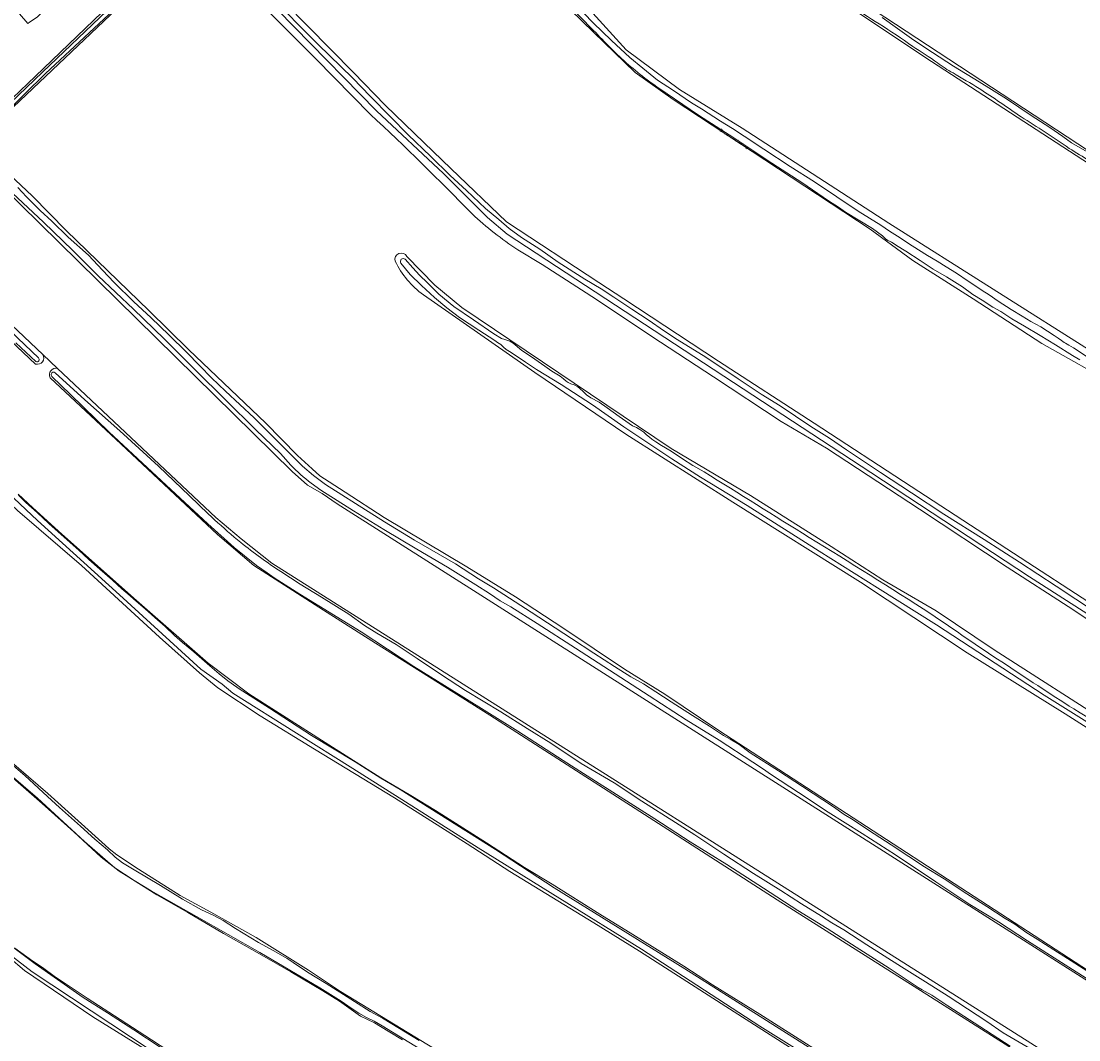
# Model space of a CAD drawing. Header units: metres. Extents: x 149984 to 156489, y 469398 to 478068.
# Tile 522 of 656: x 153351 to 153652, y 474017 to 474307. Entities that reach past the tile are written whole.
import ezdxf
from ezdxf.enums import TextEntityAlignment as Align

# ---------------------------------------------------------------- set-up
doc = ezdxf.new("R2010")
doc.units = ezdxf.units.M
doc.header["$LTSCALE"] = 0.75
for name, color, linetype, lineweight in [('B-WE-GR-GRAS-GV', 252, 'Continuous', 13), ('B-WE-OG-TERREIN_OEVER-GV', 252, 'Continuous', 18), ('B-WE-OG-TOPOGRAFIE-T18', 7, 'Continuous', 18), ('B-WE-OG-WATER-GV', 252, 'Continuous', 18), ('B-WE-OG-WATER_SLOOT-GV', 252, 'Continuous', 18)]:
    doc.layers.add(name, color=color, linetype=linetype, lineweight=lineweight)
doc.styles.add('NLCS-ISO-M500-T18', font='NLCS-ISO.ttf', dxfattribs={"height": 0.9})

msp = doc.modelspace()

# ---------------------------------------------------------------- linework, layer by layer
at = {"layer": 'B-WE-GR-GRAS-GV', "flags": 128}
for points in [[(153323.258, 474592.3), (153419.726, 474484.604), (153498.208, 474399.17), (153506.786, 474389.874), (153510.587, 474385.756), (153524.673, 474370.491), (153552.4, 474340.473), (153560.121, 474332.363), (153731.136, 474219.93), (153731.058, 474219.239), (153730.905, 474218.885), (153730.883, 474218.525), (153730.756, 474218.166), (153741.91, 474211.285), (153743.555, 474210.673), (153744.272, 474212.177), (153745.311, 474213.269), (153746.666, 474214.743), (153764.962, 474255.697)], [(153335.116, 474272.534), (153354.923, 474291.272), (153395.166, 474330.087), (153398.987, 474333.883), (153398.692, 474334.242), (153394.161, 474339.598), (153392.591, 474340.784), (153391.56, 474341.379), (153390.852, 474340.884), (153390.567, 474341.078), (153388.916, 474342.206), (153388.421, 474342.544)], [(153450.339, 474280.407), (153434.756, 474296.202), (153407.228, 474323.856), (153403.861, 474327.953), (153404.019, 474329.335), (153404.601, 474330.499), (153401.44, 474333.986), (153399.986, 474332.667), (153385.436, 474317.485), (153339.321, 474273.802)], [(153683.089, 474248.057), (153610.124, 474295.442), (153564.218, 474326.134)], [(153419.348, 474318.974), (153432.511, 474305.541), (153445.469, 474292.318), (153454.526, 474283.076), (153465.587, 474272.334), (153473.212, 474265.006), (153489.088, 474249.746), (153515.342, 474232.528), (153522.506, 474227.83), (153549.495, 474210.129), (153576.708, 474192.385), (153604.376, 474174.407), (153631.62, 474156.628), (153659.004, 474138.75), (153689.188, 474119.043), (153698.955, 474112.666), (153700.701, 474112.904), (153712.395, 474139.248), (153713.525, 474143.037)], [(153508.886, 474314.579), (153523.122, 474298.838), (153538.316, 474287.477), (153556.247, 474276.526), (153598.009, 474249.451), (153657.402, 474211.782)], [(153715.656, 474148.795), (153718.796, 474154.955), (153721.849, 474161.764), (153722.778, 474162.895), (153724.15, 474166.012), (153712.728, 474173.509), (153712.146, 474172.768), (153710.906, 474172.446), (153709.973, 474171.959), (153695.6, 474181.567), (153689.555, 474185.98), (153663.464, 474202.804), (153641.578, 474215.107), (153622.006, 474227.853), (153604.818, 474238.799), (153592.67, 474247.68), (153536.599, 474284.628), (153525.725, 474292.328), (153513.828, 474303.865), (153507.31, 474310.187)], [(153336.34, 474268.643), (153334.852, 474268.871), (153323.501, 474257.798), (153315.953, 474250.74), (153357.031, 474211.966), (153361.223, 474208.009), (153406.238, 474165.519), (153413.515, 474159.433), (153422.246, 474152.554), (153651.375, 474007.563), (153653.492, 474007.563), (153662.119, 474026.608)], [(153661.105, 474029.167), (153656.997, 474032.036), (153440.858, 474169.485), (153436.533, 474172.398), (153432.432, 474174.779), (153428.067, 474178.616), (153339.41, 474265.63), (153336.34, 474268.643)], [(153342.716, 474267.621), (153354.006, 474257.213), (153363.76, 474247.259), (153387.197, 474224.559), (153398.587, 474213.313), (153420.424, 474192.496), (153429.498, 474183.187), (153433.694, 474179.39), (153435.915, 474177.448), (153438.569, 474175.701), (153443.128, 474172.731), (153454.234, 474165.555), (153477.737, 474151.528), (153491.605, 474142.955), (153505.395, 474133.871), (153522.675, 474122.302), (153534.176, 474115.169), (153549.519, 474104.884), (153660.56, 474032.713), (153661.574, 474032.262)], [(153460.711, 474239.912), (153468.649, 474231.709), (153476.322, 474225.359), (153535.964, 474185.204), (153558.554, 474171.77), (153581.54, 474157.318), (153596.285, 474147.769), (153611.502, 474138.958), (153627.946, 474127.815), (153662.038, 474106.009), (153673.991, 474097.989), (153684.121, 474092.039), (153687.687, 474090.173)], [(153695.609, 474109.99), (153685.469, 474116.44), (153669.404, 474126.713), (153649.086, 474140.177), (153631.705, 474151.349), (153606.723, 474167.919), (153580.263, 474185.298), (153567.338, 474192.922), (153548.025, 474205.631), (153530.46, 474217.091), (153514.696, 474227.653), (153499.215, 474237.606), (153492.351, 474241.839)], [(153686.094, 474085.747), (153676.671, 474091.42), (153648.216, 474109.557), (153620.272, 474126.949), (153589.961, 474147.111), (153553.519, 474169.919), (153523.117, 474189.275), (153497.137, 474206.832), (153465.402, 474228.993)], [(153354.957, 474209.264), (153346.05, 474217.611)], [(153361.223, 474208.009), (153357.031, 474211.966)], [(153642.78, 474008.062), (153609.84, 474028.964), (153566.183, 474056.613), (153529.671, 474080.028), (153484.295, 474109.265), (153451.751, 474129.77), (153436.92, 474139.162), (153417.091, 474151.863), (153406.774, 474160.66), (153379.271, 474186.482), (153359.102, 474205.381)], [(153634.84, 473973.806), (153621.033, 473982.421), (153601.194, 473995.302), (153575.453, 474010.903), (153553.942, 474024.725), (153526.926, 474041.951), (153514, 474050.02), (153490.021, 474064.713), (153477.846, 474072.527), (153457.142, 474085.695), (153434.39, 474099.554), (153418.903, 474108.995), (153406.874, 474117.028), (153401.631, 474121.263), (153390.205, 474131.483), (153368.024, 474151.868), (153349.748, 474167.577), (153337.657, 474178.908), (153316.245, 474198.746)], [(153350.012, 474172.179), (153354.135, 474168.263), (153362.456, 474160.78), (153383.714, 474141.924), (153404.132, 474124.029), (153415.662, 474115.261), (153438.481, 474100.729), (153453.323, 474091.411), (153461.868, 474086.337), (153468.879, 474082.015), (153483.362, 474072.824), (153494.167, 474065.795), (153502.116, 474061.091), (153515.684, 474052.553), (153525.05, 474046.736), (153539.627, 474037.735), (153547.793, 474032.406), (153561.253, 474024.019), (153576.602, 474014.285)], [(153339.028, 474103.502), (153358.424, 474086.934), (153374.769, 474072.142), (153375.932, 474071.181), (153378.096, 474069.455), (153384.207, 474065.299), (153396.111, 474057.827), (153404.893, 474053.11), (153417.809, 474045.849), (153432.714, 474036.56), (153441.75, 474030.478), (153472.48, 474011.731)], [(153441.505, 474027.734), (153436.763, 474030.694), (153427.62, 474036.117), (153418.672, 474041.248), (153408.464, 474047), (153398.263, 474053.03), (153389.456, 474058.044), (153380.753, 474063.494), (153378.699, 474064.798), (153373.61, 474068.805), (153365.826, 474075.955), (153356.801, 474084.096), (153347.707, 474091.99)], [(153595.152, 473884.592), (153575.072, 473897.43), (153560.432, 473906.476), (153537.275, 473920.519), (153520.113, 473931.523), (153507.136, 473939.549), (153483.89, 473953.648), (153461.53, 473967.832), (153434.904, 473984.342), (153412.484, 473997.698), (153371.238, 474023.292), (153351.821, 474036.464), (153342.759, 474044.036)], [(153349.045, 474042.818), (153354.12, 474039.172), (153356.91, 474037.362), (153360.274, 474034.858), (153369.619, 474028.63), (153379.067, 474022.518), (153387.987, 474016.717), (153397.584, 474010.489), (153403.74, 474006.766), (153412.457, 474001.574), (153422.36, 473995.745), (153431.849, 473990.201), (153447.046, 473981.577), (153481.294, 473959.823), (153511.88, 473941.217), (153538.169, 473924.21), (153571.523, 473903.616), (153597.394, 473888.059)], [(153459.459, 474016.706), (153455.328, 474019.198), (153451.5, 474021.55), (153447.535, 474023.472), (153441.505, 474027.734)]]:
    msp.add_lwpolyline(points, dxfattribs=at)
msp.add_lwpolyline([(153345.564, 474314.672), (153317.221, 474342.203), (153272.465, 474386.642), (153212.042, 474445.935), (153212.148, 474446.137), (153212.335, 474446.362), (153212.688, 474446.788), (153213.45, 474447.407), (153213.867, 474447.658), (153214.691, 474448.155), (153216.94, 474446.168), (153235.858, 474427.383), (153264.036, 474399.734), (153289.833, 474373.804), (153332.299, 474331.603), (153352.407, 474312.289), (153356.508, 474309.246), (153355.357, 474308.088), (153353.207, 474306.668), (153352.704, 474306.336)], close=True, dxfattribs=at)
at = {"layer": 'B-WE-GR-GRAS-GV'}
for points in [[(153479.252, 474252.042, 0.0127111), (153450.339, 474280.407)], [(153492.351, 474241.839, -0.0446883), (153479.252, 474252.042)], [(153457.372, 474238.597, -0.9089266), (153460.711, 474239.912)], [(153465.402, 474228.993, -0.1237545), (153457.372, 474238.597)], [(153357.031, 474211.966, -0.6609402), (153354.957, 474209.264)], [(153359.102, 474205.381, -0.6463609), (153361.223, 474208.009)]]:
    msp.add_lwpolyline(points, format="xyb", dxfattribs=at)
at = {"layer": 'B-WE-OG-TERREIN_OEVER-GV', "flags": 128}
for points in [[(153214.691, 474448.155), (153213.867, 474447.658), (153213.45, 474447.407), (153212.688, 474446.788), (153212.335, 474446.362), (153212.148, 474446.137), (153212.042, 474445.935), (153272.465, 474386.642), (153317.221, 474342.203), (153345.564, 474314.672), (153352.704, 474306.336), (153353.207, 474306.668), (153355.357, 474308.088), (153356.508, 474309.246), (153352.407, 474312.289), (153332.299, 474331.603), (153289.833, 474373.804), (153264.036, 474399.734), (153235.858, 474427.383), (153216.94, 474446.168)], [(153315.524, 474252.321), (153330.473, 474266.899), (153334.6, 474271.344), (153345.528, 474281.478), (153356.931, 474292.485), (153375.24, 474309.894), (153390.56, 474324.976), (153397.624, 474331.908), (153398.921, 474333.178), (153399.161, 474333.671), (153398.987, 474333.883), (153395.166, 474330.087), (153354.923, 474291.272), (153335.116, 474272.534), (153314.512, 474252.1), (153314.946, 474251.69)], [(153315.651, 474251.025), (153315.953, 474250.74), (153323.501, 474257.798), (153334.852, 474268.871), (153336.34, 474268.643), (153338.344, 474270.418), (153339.455, 474271.807), (153339.693, 474273.276), (153339.321, 474273.802), (153385.436, 474317.485), (153399.986, 474332.667), (153399.685, 474333.034), (153399.503, 474332.675), (153394.449, 474327.41), (153381.299, 474314.075), (153357.778, 474292.061), (153345.58, 474280.102), (153338.701, 474273.593), (153339.125, 474272.641), (153338.41, 474271.291), (153336.32, 474269.254), (153334.785, 474269.386), (153320.815, 474256.237), (153315.974, 474251.527)]]:
    msp.add_lwpolyline(points, close=True, dxfattribs=at)
for points in [[(153088.006, 474422.971), (153089.103, 474424.405), (153092.346, 474431.251), (153099.312, 474443.622), (153101.046, 474445.153), (153104.089, 474444.492), (153112.423, 474436.422), (153112.628, 474436.234), (153121.086, 474428.063), (153133.82, 474416.022), (153146.175, 474405.359), (153169.692, 474383.33), (153200.678, 474352.584), (153230.956, 474325.032), (153263.492, 474295.295), (153293.638, 474266.831), (153309.538, 474251.478), (153326.546, 474235.364), (153337.054, 474225.417), (153346.05, 474217.611), (153354.957, 474209.264)], [(153564.218, 474326.134), (153610.124, 474295.442), (153683.089, 474248.057), (153694.916, 474239.972), (153711.506, 474229.064), (153728.429, 474217.395), (153729.254, 474217.488), (153729.796, 474217.724), (153730.397, 474217.954), (153730.756, 474218.166), (153730.883, 474218.525), (153730.905, 474218.885), (153731.058, 474219.239), (153731.136, 474219.93), (153560.121, 474332.363), (153552.4, 474340.473), (153524.673, 474370.491), (153510.587, 474385.756)], [(153403.861, 474327.953), (153407.228, 474323.856), (153434.756, 474296.202), (153450.339, 474280.407)], [(153697.397, 474107.227), (153698.112, 474109.723), (153695.75, 474111.691), (153638.071, 474148.601), (153592.827, 474178.366), (153489.242, 474246.232), (153483.686, 474250.995), (153471.118, 474263.562), (153452.068, 474281.422), (153405.156, 474329.393)], [(153659.004, 474138.75), (153631.62, 474156.628), (153604.376, 474174.407), (153576.708, 474192.385), (153549.495, 474210.129), (153522.506, 474227.83), (153515.342, 474232.528), (153489.088, 474249.746), (153473.212, 474265.006), (153465.587, 474272.334), (153454.526, 474283.076), (153445.469, 474292.318), (153432.511, 474305.541), (153419.348, 474318.974)], [(153507.31, 474310.187), (153513.828, 474303.865), (153525.725, 474292.328), (153536.599, 474284.628), (153592.67, 474247.68), (153604.818, 474238.799), (153622.006, 474227.853), (153641.578, 474215.107), (153663.464, 474202.804), (153689.555, 474185.98), (153695.6, 474181.567), (153709.973, 474171.959), (153710.906, 474172.446), (153712.146, 474172.768), (153712.728, 474173.509), (153712.959, 474174.3), (153712.559, 474176.034), (153657.402, 474211.782), (153598.009, 474249.451), (153556.247, 474276.526), (153538.316, 474287.477), (153523.122, 474298.838), (153508.886, 474314.579)], [(153423.811, 474312.145), (153429.776, 474305.977), (153435.425, 474300.317), (153441.846, 474294.041), (153445.301, 474290.701), (153450.21, 474285.555), (153456.001, 474279.7), (153461.074, 474274.586), (153467.432, 474268.506), (153473.072, 474262.988), (153477.654, 474258.743), (153483.088, 474253.615), (153486.872, 474250.449), (153489.797, 474247.875), (153493.357, 474245.351), (153498.57, 474242.004), (153503.777, 474238.288), (153511.384, 474233.462), (153516.021, 474230.677), (153519.682, 474228.358), (153524.809, 474224.948), (153529.747, 474221.693), (153533.788, 474218.827), (153537.717, 474216.305), (153545.883, 474211.2), (153555.042, 474205.033), (153561.586, 474200.719), (153567.027, 474197.326), (153575.73, 474191.494), (153581.092, 474188.172), (153585.938, 474184.806), (153595.63, 474178.331), (153604.46, 474172.592), (153613.662, 474166.508), (153625.187, 474159.299), (153635.194, 474152.842), (153645.693, 474145.939), (153656.887, 474138.601)], [(153513.905, 474304.356), (153505.984, 474312.381)], [(153511.079, 474309.227), (153513.756, 474306.509), (153518.949, 474301.445), (153524.217, 474296.638), (153527.885, 474293.571), (153532.135, 474290.16), (153536.617, 474287.179), (153541.758, 474283.745), (153544.636, 474282.022), (153550.05, 474278.459), (153553.489, 474276.391), (153556.788, 474274.164), (153562.371, 474270.494), (153569.867, 474265.6), (153576.856, 474261.155), (153583.181, 474256.929), (153589.217, 474252.864), (153595.687, 474248.796), (153598.201, 474247.17), (153600.479, 474245.665), (153604.658, 474242.959), (153609.019, 474240.16), (153611.731, 474238.609), (153614.285, 474237.017), (153617.219, 474235.144), (153620.607, 474232.914), (153622.791, 474231.453), (153624.552, 474230.267), (153626.565, 474228.953), (153629.125, 474227.192), (153632.852, 474224.841), (153636.008, 474222.871), (153638.474, 474221.422), (153641.248, 474219.851), (153645.099, 474217.439), (153646.242, 474216.691), (153647.19, 474215.983), (153647.962, 474215.397), (153648.282, 474215.198), (153649.269, 474214.68), (153650.592, 474213.922), (153654.743, 474211.107)], [(153596.054, 474307.971), (153600.498, 474304.835), (153605.143, 474301.549), (153610.438, 474298.021), (153616.428, 474294.188), (153623.689, 474289.69), (153631.463, 474284.799), (153638.519, 474280.122), (153643.813, 474276.657), (153647.554, 474274.119), (153650.047, 474272.303), (153654.514, 474269.744)], [(153652.351, 474210.447), (153650.324, 474211.742), (153645.444, 474214.725), (153641.073, 474217.398), (153636.656, 474220.08), (153633.007, 474222.199), (153629.865, 474224.219), (153627.636, 474225.47), (153624.544, 474227.518), (153621.92, 474229.119), (153618.925, 474231.305), (153614.423, 474234.116), (153610.612, 474236.323), (153606.893, 474238.767), (153602.785, 474241.412), (153600.185, 474243.076), (153599.541, 474243.478), (153598.765, 474243.956), (153598.354, 474244.173), (153597.655, 474244.512), (153597.04, 474244.965), (153596.184, 474245.766), (153593.292, 474247.862), (153585.645, 474252.521), (153583.631, 474253.996), (153580.789, 474255.738), (153573.18, 474261.008), (153563.303, 474267.322), (153553.869, 474273.77), (153543.732, 474280.222), (153534.869, 474286.285)], [(153661.574, 474032.262), (153660.56, 474032.713), (153549.519, 474104.884), (153534.176, 474115.169), (153522.675, 474122.302), (153505.395, 474133.871), (153491.605, 474142.955), (153477.737, 474151.528), (153454.234, 474165.555), (153443.128, 474172.731), (153438.569, 474175.701), (153435.915, 474177.448), (153433.694, 474179.39), (153429.498, 474183.187), (153420.424, 474192.496), (153398.587, 474213.313), (153387.197, 474224.559), (153363.76, 474247.259), (153354.006, 474257.213), (153342.716, 474267.621), (153341.281, 474267.601), (153340.725, 474267.323), (153339.654, 474266.331), (153339.41, 474265.63)], [(153339.41, 474265.63), (153428.067, 474178.616), (153432.432, 474174.779), (153436.533, 474172.398), (153440.858, 474169.485), (153656.997, 474032.036)], [(153427.678, 474180.501), (153424.685, 474183.782), (153417.635, 474190.554), (153409.066, 474199.045), (153400.485, 474207.487), (153391.522, 474216.417), (153382.862, 474224.943), (153372.725, 474234.434), (153365.509, 474241.586), (153357.214, 474249.655), (153348.339, 474257.975)], [(153349.851, 474259.601), (153352.371, 474256.886), (153356.285, 474253.025), (153359.591, 474249.982), (153364.191, 474245.43), (153369.989, 474240.263), (153373.996, 474235.998), (153377.299, 474232.478), (153382.918, 474227.026), (153387.723, 474222.524), (153392.959, 474217.547), (153397.916, 474212.653), (153401.764, 474208.75), (153405.079, 474205.302), (153409.077, 474201.532), (153417.188, 474193.914), (153424.143, 474187.039), (153427.803, 474183.303), (153431.007, 474180.157), (153434.075, 474177.553), (153437.53, 474174.957), (153442.212, 474171.958), (153446.041, 474169.575), (153454.343, 474164.344), (153462.88, 474159.096), (153474.519, 474152.315), (153481.149, 474148.101), (153485.354, 474145.531), (153496.146, 474138.565), (153507.61, 474131.08), (153513.979, 474126.881), (153519.865, 474123.122), (153524.498, 474120.13), (153528.102, 474118.143), (153531.572, 474115.874), (153535.995, 474112.995), (153542.035, 474109.129), (153546.867, 474106.057), (153550.91, 474103.386), (153552.807, 474102.38), (153555.332, 474100.863), (153558.504, 474098.501), (153566.525, 474093.367), (153573.437, 474088.894), (153582.191, 474083.141), (153585.239, 474080.926), (153587.828, 474079.382), (153592.201, 474076.469), (153598.673, 474072.255), (153603.637, 474068.934), (153608.127, 474066.041), (153613.72, 474062.556), (153620.201, 474058.338), (153625.881, 474054.696), (153631.081, 474051.301), (153633.896, 474049.661), (153637.34, 474047.188), (153640.274, 474045.432), (153644.965, 474042.311), (153648.908, 474039.89), (153654.371, 474036.349)], [(153357.031, 474211.966), (153315.953, 474250.74), (153315.651, 474251.025), (153314.955, 474249.946), (153319.181, 474245.696), (153324.748, 474240.437), (153330.437, 474235.066), (153335.272, 474230.39), (153341.412, 474224.844), (153345.045, 474221.72), (153347.316, 474219.196), (153349.874, 474216.662), (153355.725, 474211.025)], [(153687.687, 474090.173), (153684.121, 474092.039), (153673.991, 474097.989), (153662.038, 474106.009), (153627.946, 474127.815), (153611.502, 474138.958), (153596.285, 474147.769), (153581.54, 474157.318), (153558.554, 474171.77), (153535.964, 474185.204), (153476.322, 474225.359), (153468.649, 474231.709), (153460.711, 474239.912)], [(153492.351, 474241.839), (153499.215, 474237.606), (153514.696, 474227.653), (153530.46, 474217.091), (153548.025, 474205.631), (153567.338, 474192.922), (153580.263, 474185.298), (153606.723, 474167.919), (153631.705, 474151.349), (153649.086, 474140.177), (153669.404, 474126.713), (153685.469, 474116.44), (153695.609, 474109.99)], [(153657.383, 474105.412), (153642.206, 474114.92), (153625.764, 474125.619), (153611.519, 474134.936), (153594.762, 474145.531), (153578.159, 474155.922), (153557.621, 474169.012), (153544.367, 474177.061), (153536.155, 474182.294), (153530.226, 474186.206), (153522.514, 474191.386), (153513.553, 474197.656), (153504.615, 474203.454), (153497.588, 474207.673), (153494.501, 474209.829), (153490.405, 474212.55), (153489.012, 474213.369), (153488.217, 474214.08), (153487.442, 474214.811), (153486.509, 474215.452), (153485.791, 474215.948), (153481.194, 474218.881), (153475.676, 474222.58), (153472.079, 474225.306), (153468.594, 474228.249), (153464.855, 474231.673), (153461.631, 474234.78), (153458.94, 474238.048)], [(153460.203, 474239.147), (153462.35, 474236.679), (153464.284, 474234.565), (153466.545, 474232.39), (153469.79, 474229.165), (153474.057, 474225.668), (153479.659, 474221.845), (153485.505, 474217.835), (153487.672, 474216.565), (153488.571, 474216.259), (153489.471, 474215.974), (153490.066, 474215.752), (153490.982, 474215.221), (153491.506, 474214.775), (153493.42, 474213.111), (153495.622, 474211.725), (153497.156, 474210.69), (153499.999, 474208.64), (153501.963, 474207.252), (153504.383, 474205.802), (153505.343, 474205.075), (153506.071, 474204.42), (153506.638, 474203.981), (153507.437, 474203.616), (153508.351, 474203.324), (153509.375, 474202.779), (153509.979, 474202.296), (153511.006, 474201.346), (153511.908, 474200.532), (153513.13, 474199.691), (153515.469, 474198.392), (153517.73, 474196.824), (153521.126, 474194.329), (153524.013, 474192.301), (153525.001, 474191.698), (153526.098, 474191.16), (153527.05, 474190.651), (153528.191, 474189.86), (153528.999, 474189.125), (153529.836, 474188.434), (153530.462, 474187.894), (153531.604, 474187.06), (153533.254, 474186.026), (153535.95, 474184.417), (153539.17, 474182.225), (153542.143, 474180.371), (153545.354, 474178.543)], [(153465.402, 474228.993), (153497.137, 474206.832), (153523.117, 474189.275), (153553.519, 474169.919), (153589.961, 474147.111), (153620.272, 474126.949), (153648.216, 474109.557), (153676.671, 474091.42)], [(153355.03, 474209.969), (153349.338, 474215.357)], [(153360.514, 474206.786), (153368.945, 474199.097), (153378.964, 474190.222), (153389.928, 474180.214), (153398.777, 474171.716)], [(153652.833, 474006.392), (153653.492, 474007.563), (153651.375, 474007.563), (153422.246, 474152.554), (153413.515, 474159.433), (153406.238, 474165.519), (153361.223, 474208.009)], [(153359.102, 474205.381), (153379.271, 474186.482), (153406.774, 474160.66), (153417.091, 474151.863), (153436.92, 474139.162), (153451.751, 474129.77), (153484.295, 474109.265), (153529.671, 474080.028), (153566.183, 474056.613), (153609.84, 474028.964), (153642.78, 474008.062), (153647.94, 474005.283), (153650.718, 474002.637), (153650.888, 474002.939)], [(153632.53, 474014.86), (153623.917, 474020.507), (153614.822, 474026.406), (153610.262, 474029.398), (153608.353, 474030.467), (153607.438, 474030.988), (153606.306, 474031.604), (153598.128, 474037.176), (153588.672, 474043.122), (153580.457, 474048.437), (153572.027, 474053.584), (153562.322, 474059.882), (153551.838, 474066.713), (153541.411, 474073.128), (153531.354, 474079.655), (153514.408, 474090.418), (153505.189, 474096.314), (153492.309, 474104.691), (153476.169, 474114.748), (153462.709, 474123.111), (153447.642, 474132.931), (153430.206, 474143.686), (153422.915, 474148.337), (153420.864, 474149.765), (153417.843, 474151.852), (153411.532, 474156.985), (153404.009, 474163.778), (153396.144, 474171.036), (153386.744, 474179.784), (153375.901, 474189.882), (153364.874, 474200.591), (153359.567, 474205.749)], [(153600.134, 473996.298), (153561.214, 474020.641), (153527.52, 474042.507), (153481.036, 474071.434), (153445.324, 474094.034), (153429.234, 474104.074), (153411.08, 474115.534), (153408.1, 474118.056), (153401.99, 474122.309), (153378.853, 474143.544), (153355.435, 474164.696), (153345.411, 474174.231)], [(153656.283, 474032.965), (153647.209, 474038.739), (153637.462, 474044.899), (153629.195, 474050.374), (153621.024, 474055.319), (153611.386, 474061.688), (153599.865, 474069.41), (153590.426, 474075.531), (153580.704, 474081.625), (153572.284, 474087.189), (153564.56, 474092.22), (153562.024, 474094.029), (153559.217, 474095.823), (153549.668, 474102.061), (153540.261, 474107.933), (153529.731, 474114.767), (153519.995, 474121.038), (153508.775, 474128.268), (153497.806, 474135.327), (153490.341, 474140.113), (153487.293, 474141.787), (153484.193, 474143.855), (153480.335, 474146.375), (153472.257, 474151.392), (153463.501, 474156.5), (153454.123, 474162.143), (153445.489, 474167.481), (153436.228, 474173.369), (153433.423, 474175.328)], [(153576.602, 474014.285), (153561.253, 474024.019), (153547.793, 474032.406), (153539.627, 474037.735), (153525.05, 474046.736), (153515.684, 474052.553), (153502.116, 474061.091), (153494.167, 474065.795), (153483.362, 474072.824), (153468.879, 474082.015), (153461.868, 474086.337), (153453.323, 474091.411), (153438.481, 474100.729), (153415.662, 474115.261), (153404.132, 474124.029), (153383.714, 474141.924), (153362.456, 474160.78), (153354.135, 474168.263), (153350.012, 474172.179)], [(153350.079, 474171.863), (153352.165, 474169.82), (153355.36, 474166.945), (153358.684, 474163.815), (153363.118, 474159.92), (153367.244, 474156.258), (153370.069, 474153.593), (153373.269, 474150.791), (153376.845, 474147.726), (153379.517, 474145.254), (153381.24, 474143.792), (153383.619, 474141.689), (153386.187, 474139.542), (153388.922, 474137.066), (153391.815, 474134.468), (153394.505, 474131.895), (153396.76, 474129.895), (153400.015, 474127.285), (153404.545, 474123.308), (153407.227, 474120.972), (153409.709, 474119.037), (153412.225, 474117.17), (153412.913, 474116.689), (153421.564, 474111.195), (153433.564, 474103.433), (153445.968, 474095.919), (153453.291, 474091.25), (153458.761, 474087.996), (153485.922, 474070.944), (153502.616, 474060.014), (153539.848, 474036.955), (153602.181, 473997.561)], [(153349.748, 474167.577), (153368.024, 474151.868), (153390.205, 474131.483), (153401.631, 474121.263), (153406.874, 474117.028), (153418.903, 474108.995), (153434.39, 474099.554), (153457.142, 474085.695), (153477.846, 474072.527), (153490.021, 474064.713), (153514, 474050.02), (153526.926, 474041.951), (153553.942, 474024.725), (153575.453, 474010.903)], [(153424.762, 474150.112), (153430.294, 474146.529), (153436.343, 474142.811), (153444.149, 474137.97), (153448.637, 474134.767), (153452.119, 474132.62), (153457.664, 474129.329), (153463.598, 474125.322), (153470.536, 474120.753), (153477.379, 474116.267), (153487.448, 474110.172), (153494.966, 474105.393), (153501.751, 474101.252), (153510.324, 474095.416), (153519.724, 474089.96), (153527.629, 474084.764), (153537.203, 474078.609), (153542.697, 474075.097), (153550.999, 474069.634), (153559.404, 474064.138), (153567.225, 474059.293), (153573.131, 474055.46), (153578.806, 474051.926), (153581.776, 474050.012), (153585.158, 474048.086), (153591.692, 474043.797), (153601.587, 474037.479), (153608.395, 474033.193), (153614.91, 474029.138), (153625.878, 474021.907), (153630.571, 474018.722), (153644.182, 474010.722)], [(153472.48, 474011.731), (153441.75, 474030.478), (153432.714, 474036.56), (153417.809, 474045.849), (153404.893, 474053.11), (153396.111, 474057.827), (153384.207, 474065.299), (153378.096, 474069.455), (153375.932, 474071.181), (153374.769, 474072.142), (153358.424, 474086.934), (153339.028, 474103.502)], [(153348.024, 474095.368), (153351.897, 474091.996), (153358.288, 474086.045), (153361.725, 474082.897), (153367.771, 474077.581), (153371.826, 474073.866), (153375.429, 474070.813), (153377.575, 474068.742), (153379.661, 474067.116), (153383.036, 474065.127), (153390.505, 474060.657), (153396.813, 474056.833), (153402.233, 474053.769), (153405.749, 474052.178), (153408.399, 474050.681), (153411.899, 474048.4), (153418.472, 474044.429), (153422.801, 474042.08), (153426.593, 474039.892), (153428.325, 474038.722), (153432.383, 474035.996), (153437.747, 474032.724), (153445.738, 474027.6), (153450.231, 474024.751), (153453.731, 474022.872), (153460.352, 474018.878), (153464.211, 474016.533)], [(153465.929, 474013.209), (153453.696, 474020.707), (153451.348, 474022.008), (153449.178, 474023.054), (153447.007, 474024.272), (153444.855, 474025.771), (153441.978, 474027.771), (153435.891, 474031.523), (153427.326, 474036.529), (153418.835, 474041.57), (153400.809, 474051.836), (153387.887, 474059.128), (153383.033, 474062.129), (153377.508, 474065.74), (153373.986, 474068.762), (153368.861, 474073.259), (153355.487, 474085.58), (153347.358, 474092.565)], [(153347.707, 474091.99), (153356.801, 474084.096), (153365.826, 474075.955), (153373.61, 474068.805), (153378.699, 474064.798), (153380.753, 474063.494), (153389.456, 474058.044), (153398.263, 474053.03), (153408.464, 474047), (153418.672, 474041.248), (153427.62, 474036.117), (153436.763, 474030.694), (153441.505, 474027.734), (153447.535, 474023.472), (153451.5, 474021.55), (153455.328, 474019.198), (153459.459, 474016.706)], [(153596.583, 473881.703), (153596.859, 473883.862), (153596.746, 473884.011), (153595.536, 473884.779), (153592.652, 473886.596), (153583.945, 473891.98), (153574.962, 473897.812), (153565.476, 473903.877), (153555.61, 473909.6), (153548.598, 473913.881), (153508.233, 473939.398), (153449.627, 473975.972), (153387.581, 474013.885), (153353.999, 474036.059), (153341.376, 474045.801)], [(153342.759, 474044.036), (153351.821, 474036.464), (153371.238, 474023.292), (153412.484, 473997.698), (153434.904, 473984.342), (153461.53, 473967.832), (153483.89, 473953.648), (153507.136, 473939.549), (153520.113, 473931.523), (153537.275, 473920.519), (153560.432, 473906.476), (153575.072, 473897.43), (153595.152, 473884.592)], [(153347.215, 474044.044), (153354.863, 474038.376), (153360.273, 474034.583), (153368.486, 474028.817), (153375.407, 474024.369), (153382.899, 474019.547), (153390.424, 474014.665)], [(153397.584, 474010.489), (153387.987, 474016.717), (153379.067, 474022.518), (153369.619, 474028.63), (153360.274, 474034.858), (153356.91, 474037.362), (153354.12, 474039.172), (153349.045, 474042.818)]]:
    msp.add_lwpolyline(points, dxfattribs=at)
at = {"layer": 'B-WE-OG-TERREIN_OEVER-GV'}
for points in [[(153595.249, 474306.189, -0.0091915), (153586.456, 474311.866)], [(153604.797, 474299.782, 0.0152698), (153595.249, 474306.189)], [(153523.801, 474294.557, -0.0250304), (153513.905, 474304.356)], [(153611.825, 474295.077, 0.0158401), (153604.797, 474299.782)], [(153534.869, 474286.285, -0.0341304), (153523.801, 474294.557)], [(153616.267, 474292.25, -0.0392565), (153611.825, 474295.077)], [(153623.74, 474287.776, 0.000256), (153616.267, 474292.25)], [(153635.637, 474279.718, 0.0074141), (153623.74, 474287.776)], [(153450.339, 474280.407, -0.0127111), (153479.252, 474252.042)], [(153649.334, 474270.729, 0.0160348), (153635.637, 474279.718)], [(153661.111, 474263.502, -0.0001472), (153649.334, 474270.729)], [(153479.252, 474252.042, 0.0446883), (153492.351, 474241.839)], [(153460.711, 474239.912, 0.9089266), (153457.372, 474238.597)], [(153458.94, 474238.048, -0.8203029), (153460.203, 474239.147)], [(153457.372, 474238.597, 0.1237545), (153465.402, 474228.993)], [(153354.957, 474209.264, 0.6609402), (153357.031, 474211.966)], [(153355.725, 474211.025, -0.8848236), (153355.03, 474209.969)], [(153361.223, 474208.009, 0.6463609), (153359.102, 474205.381)], [(153359.567, 474205.749, -1.0048983), (153360.514, 474206.786)], [(153433.423, 474175.328, -0.0479872), (153427.678, 474180.501)], [(153545.354, 474178.543, -0.0008745), (153575.281, 474159.868)], [(153398.777, 474171.716, 0.023106), (153413.411, 474158.384)], [(153413.411, 474158.384, 0.0188443), (153424.762, 474150.112)], [(153575.281, 474159.868, -0.0056422), (153609.941, 474138.12)], [(153609.941, 474138.12, 0.0086948), (153650.662, 474110.988)], [(153650.662, 474110.988, -0.0134932), (153679.747, 474092.387)]]:
    msp.add_lwpolyline(points, format="xyb", dxfattribs=at)
at = {"layer": 'B-WE-OG-WATER-GV', "flags": 128}
for points in [[(153345.58, 474280.102), (153357.778, 474292.061), (153381.299, 474314.075), (153394.449, 474327.41), (153399.503, 474332.675), (153399.685, 474333.034), (153399.161, 474333.671), (153398.921, 474333.178), (153397.624, 474331.908), (153390.56, 474324.976), (153375.24, 474309.894), (153356.931, 474292.485), (153345.528, 474281.478)], [(153405.156, 474329.393), (153452.068, 474281.422), (153471.118, 474263.562), (153483.686, 474250.995), (153489.242, 474246.232), (153592.827, 474178.366), (153638.071, 474148.601), (153695.75, 474111.691)], [(153656.887, 474138.601), (153645.693, 474145.939), (153635.194, 474152.842), (153625.187, 474159.299), (153613.662, 474166.508), (153604.46, 474172.592), (153595.63, 474178.331), (153585.938, 474184.806), (153581.092, 474188.172), (153575.73, 474191.494), (153567.027, 474197.326), (153561.586, 474200.719), (153555.042, 474205.033), (153545.883, 474211.2), (153537.717, 474216.305), (153533.788, 474218.827), (153529.747, 474221.693), (153524.809, 474224.948), (153519.682, 474228.358), (153516.021, 474230.677), (153511.384, 474233.462), (153503.777, 474238.288), (153498.57, 474242.004), (153493.357, 474245.351), (153489.797, 474247.875), (153486.872, 474250.449), (153483.088, 474253.615), (153477.654, 474258.743), (153473.072, 474262.988), (153467.432, 474268.506), (153461.074, 474274.586), (153456.001, 474279.7), (153450.21, 474285.555), (153445.301, 474290.701), (153441.846, 474294.041), (153435.425, 474300.317), (153429.776, 474305.977), (153423.811, 474312.145)], [(153505.984, 474312.381), (153513.905, 474304.356)], [(153654.743, 474211.107), (153650.592, 474213.922), (153649.269, 474214.68), (153648.282, 474215.198), (153647.962, 474215.397), (153647.19, 474215.983), (153646.242, 474216.691), (153645.099, 474217.439), (153641.248, 474219.851), (153638.474, 474221.422), (153636.008, 474222.871), (153632.852, 474224.841), (153629.125, 474227.192), (153626.565, 474228.953), (153624.552, 474230.267), (153622.791, 474231.453), (153620.607, 474232.914), (153617.219, 474235.144), (153614.285, 474237.017), (153611.731, 474238.609), (153609.019, 474240.16), (153604.658, 474242.959), (153600.479, 474245.665), (153598.201, 474247.17), (153595.687, 474248.796), (153589.217, 474252.864), (153583.181, 474256.929), (153576.856, 474261.155), (153569.867, 474265.6), (153562.371, 474270.494), (153556.788, 474274.164), (153553.489, 474276.391), (153550.05, 474278.459), (153544.636, 474282.022), (153541.758, 474283.745), (153536.617, 474287.179), (153532.135, 474290.16), (153527.885, 474293.571), (153524.217, 474296.638), (153518.949, 474301.445), (153513.756, 474306.509), (153511.079, 474309.227)], [(153654.514, 474269.744), (153650.047, 474272.303), (153647.554, 474274.119), (153643.813, 474276.657), (153638.519, 474280.122), (153631.463, 474284.799), (153623.689, 474289.69), (153616.428, 474294.188), (153610.438, 474298.021), (153605.143, 474301.549), (153600.498, 474304.835), (153596.054, 474307.971)], [(153534.869, 474286.285), (153543.732, 474280.222), (153553.869, 474273.77), (153563.303, 474267.322), (153573.18, 474261.008), (153580.789, 474255.738), (153583.631, 474253.996), (153585.645, 474252.521), (153593.292, 474247.862), (153596.184, 474245.766), (153597.04, 474244.965), (153597.655, 474244.512), (153598.354, 474244.173), (153598.765, 474243.956), (153599.541, 474243.478), (153600.185, 474243.076), (153602.785, 474241.412), (153606.893, 474238.767), (153610.612, 474236.323), (153614.423, 474234.116), (153618.925, 474231.305), (153621.92, 474229.119), (153624.544, 474227.518), (153627.636, 474225.47), (153629.865, 474224.219), (153633.007, 474222.199), (153636.656, 474220.08), (153641.073, 474217.398), (153645.444, 474214.725), (153650.324, 474211.742), (153652.351, 474210.447)], [(153348.339, 474257.975), (153357.214, 474249.655), (153365.509, 474241.586), (153372.725, 474234.434), (153382.862, 474224.943), (153391.522, 474216.417), (153400.485, 474207.487), (153409.066, 474199.045), (153417.635, 474190.554), (153424.685, 474183.782), (153427.678, 474180.501)], [(153654.371, 474036.349), (153648.908, 474039.89), (153644.965, 474042.311), (153640.274, 474045.432), (153637.34, 474047.188), (153633.896, 474049.661), (153631.081, 474051.301), (153625.881, 474054.696), (153620.201, 474058.338), (153613.72, 474062.556), (153608.127, 474066.041), (153603.637, 474068.934), (153598.673, 474072.255), (153592.201, 474076.469), (153587.828, 474079.382), (153585.239, 474080.926), (153582.191, 474083.141), (153573.437, 474088.894), (153566.525, 474093.367), (153558.504, 474098.501), (153555.332, 474100.863), (153552.807, 474102.38), (153550.91, 474103.386), (153546.867, 474106.057), (153542.035, 474109.129), (153535.995, 474112.995), (153531.572, 474115.874), (153528.102, 474118.143), (153524.498, 474120.13), (153519.865, 474123.122), (153513.979, 474126.881), (153507.61, 474131.08), (153496.146, 474138.565), (153485.354, 474145.531), (153481.149, 474148.101), (153474.519, 474152.315), (153462.88, 474159.096), (153454.343, 474164.344), (153446.041, 474169.575), (153442.212, 474171.958), (153437.53, 474174.957), (153434.075, 474177.553), (153431.007, 474180.157), (153427.803, 474183.303), (153424.143, 474187.039), (153417.188, 474193.914), (153409.077, 474201.532), (153405.079, 474205.302), (153401.764, 474208.75), (153397.916, 474212.653), (153392.959, 474217.547), (153387.723, 474222.524), (153382.918, 474227.026), (153377.299, 474232.478), (153373.996, 474235.998), (153369.989, 474240.263), (153364.191, 474245.43), (153359.591, 474249.982), (153356.285, 474253.025), (153352.371, 474256.886), (153349.851, 474259.601)], [(153355.725, 474211.025), (153349.874, 474216.662), (153347.316, 474219.196), (153345.045, 474221.72), (153341.412, 474224.844), (153335.272, 474230.39), (153330.437, 474235.066), (153324.748, 474240.437), (153319.181, 474245.696), (153314.955, 474249.946), (153315.651, 474251.025), (153314.946, 474251.69), (153314.118, 474250.787), (153312.892, 474252.02), (153309.687, 474255.26)], [(153349.338, 474215.357), (153355.03, 474209.969)], [(153398.777, 474171.716), (153389.928, 474180.214), (153378.964, 474190.222), (153368.945, 474199.097), (153360.514, 474206.786)], [(153359.567, 474205.749), (153364.874, 474200.591), (153375.901, 474189.882), (153386.744, 474179.784), (153396.144, 474171.036), (153404.009, 474163.778), (153411.532, 474156.985), (153417.843, 474151.852), (153420.864, 474149.765), (153422.915, 474148.337), (153430.206, 474143.686), (153447.642, 474132.931), (153462.709, 474123.111), (153476.169, 474114.748), (153492.309, 474104.691), (153505.189, 474096.314), (153514.408, 474090.418), (153531.354, 474079.655), (153541.411, 474073.128), (153551.838, 474066.713), (153562.322, 474059.882), (153572.027, 474053.584), (153580.457, 474048.437), (153588.672, 474043.122), (153598.128, 474037.176), (153606.306, 474031.604), (153607.438, 474030.988), (153608.353, 474030.467), (153610.262, 474029.398), (153614.822, 474026.406), (153623.917, 474020.507), (153632.53, 474014.86)], [(153345.411, 474174.231), (153355.435, 474164.696), (153378.853, 474143.544), (153401.99, 474122.309), (153408.1, 474118.056), (153411.08, 474115.534), (153429.234, 474104.074), (153445.324, 474094.034), (153481.036, 474071.434), (153527.52, 474042.507), (153561.214, 474020.641), (153600.134, 473996.298)], [(153433.423, 474175.328), (153436.228, 474173.369), (153445.489, 474167.481), (153454.123, 474162.143), (153463.501, 474156.5), (153472.257, 474151.392), (153480.335, 474146.375), (153484.193, 474143.855), (153487.293, 474141.787), (153490.341, 474140.113), (153497.806, 474135.327), (153508.775, 474128.268), (153519.995, 474121.038), (153529.731, 474114.767), (153540.261, 474107.933), (153549.668, 474102.061), (153559.217, 474095.823), (153562.024, 474094.029), (153564.56, 474092.22), (153572.284, 474087.189), (153580.704, 474081.625), (153590.426, 474075.531), (153599.865, 474069.41), (153611.386, 474061.688), (153621.024, 474055.319), (153629.195, 474050.374), (153637.462, 474044.899), (153647.209, 474038.739), (153656.283, 474032.965)], [(153602.181, 473997.561), (153539.848, 474036.955), (153502.616, 474060.014), (153485.922, 474070.944), (153458.761, 474087.996), (153453.291, 474091.25), (153445.968, 474095.919), (153433.564, 474103.433), (153421.564, 474111.195), (153412.913, 474116.689), (153412.225, 474117.17), (153409.709, 474119.037), (153407.227, 474120.972), (153404.545, 474123.308), (153400.015, 474127.285), (153396.76, 474129.895), (153394.505, 474131.895), (153391.815, 474134.468), (153388.922, 474137.066), (153386.187, 474139.542), (153383.619, 474141.689), (153381.24, 474143.792), (153379.517, 474145.254), (153376.845, 474147.726), (153373.269, 474150.791), (153370.069, 474153.593), (153367.244, 474156.258), (153363.118, 474159.92), (153358.684, 474163.815), (153355.36, 474166.945), (153352.165, 474169.82), (153350.079, 474171.863)], [(153644.182, 474010.722), (153630.571, 474018.722), (153625.878, 474021.907), (153614.91, 474029.138), (153608.395, 474033.193), (153601.587, 474037.479), (153591.692, 474043.797), (153585.158, 474048.086), (153581.776, 474050.012), (153578.806, 474051.926), (153573.131, 474055.46), (153567.225, 474059.293), (153559.404, 474064.138), (153550.999, 474069.634), (153542.697, 474075.097), (153537.203, 474078.609), (153527.629, 474084.764), (153519.724, 474089.96), (153510.324, 474095.416), (153501.751, 474101.252), (153494.966, 474105.393), (153487.448, 474110.172), (153477.379, 474116.267), (153470.536, 474120.753), (153463.598, 474125.322), (153457.664, 474129.329), (153452.119, 474132.62), (153448.637, 474134.767), (153444.149, 474137.97), (153436.343, 474142.811), (153430.294, 474146.529), (153424.762, 474150.112)], [(153464.211, 474016.533), (153460.352, 474018.878), (153453.731, 474022.872), (153450.231, 474024.751), (153445.738, 474027.6), (153437.747, 474032.724), (153432.383, 474035.996), (153428.325, 474038.722), (153426.593, 474039.892), (153422.801, 474042.08), (153418.472, 474044.429), (153411.899, 474048.4), (153408.399, 474050.681), (153405.749, 474052.178), (153402.233, 474053.769), (153396.813, 474056.833), (153390.505, 474060.657), (153383.036, 474065.127), (153379.661, 474067.116), (153377.575, 474068.742), (153375.429, 474070.813), (153371.826, 474073.866), (153367.771, 474077.581), (153361.725, 474082.897), (153358.288, 474086.045), (153351.897, 474091.996), (153348.024, 474095.368)], [(153347.358, 474092.565), (153355.487, 474085.58), (153368.861, 474073.259), (153373.986, 474068.762), (153377.508, 474065.74), (153383.033, 474062.129), (153387.887, 474059.128), (153400.809, 474051.836), (153418.835, 474041.57), (153427.326, 474036.529), (153435.891, 474031.523), (153441.978, 474027.771), (153444.855, 474025.771), (153447.007, 474024.272), (153449.178, 474023.054), (153451.348, 474022.008), (153453.696, 474020.707), (153465.929, 474013.209)], [(153341.376, 474045.801), (153353.999, 474036.059), (153387.581, 474013.885)], [(153390.424, 474014.665), (153382.899, 474019.547), (153375.407, 474024.369), (153368.486, 474028.817), (153360.273, 474034.583), (153354.863, 474038.376), (153347.215, 474044.044)]]:
    msp.add_lwpolyline(points, dxfattribs=at)
at = {"layer": 'B-WE-OG-WATER-GV'}
for points in [[(153586.456, 474311.866, 0.0091915), (153595.249, 474306.189)], [(153595.249, 474306.189, -0.0152698), (153604.797, 474299.782)], [(153513.905, 474304.356, 0.0250304), (153523.801, 474294.557)], [(153604.797, 474299.782, -0.0158401), (153611.825, 474295.077)], [(153523.801, 474294.557, 0.0341304), (153534.869, 474286.285)], [(153611.825, 474295.077, 0.0392565), (153616.267, 474292.25)], [(153616.267, 474292.25, -0.000256), (153623.74, 474287.776)], [(153623.74, 474287.776, -0.0074141), (153635.637, 474279.718)], [(153635.637, 474279.718, -0.0160348), (153649.334, 474270.729)], [(153649.334, 474270.729, 0.0001472), (153661.111, 474263.502)], [(153355.03, 474209.969, 0.8848236), (153355.725, 474211.025)], [(153360.514, 474206.786, 1.0048983), (153359.567, 474205.749)], [(153427.678, 474180.501, 0.0479872), (153433.423, 474175.328)], [(153413.411, 474158.384, -0.023106), (153398.777, 474171.716)], [(153424.762, 474150.112, -0.0188443), (153413.411, 474158.384)]]:
    msp.add_lwpolyline(points, format="xyb", dxfattribs=at)
at = {"layer": 'B-WE-OG-WATER_SLOOT-GV'}
for points in [[(153460.203, 474239.147, 0.8203029), (153458.94, 474238.048)], [(153575.281, 474159.868, 0.0008745), (153545.354, 474178.543)], [(153609.941, 474138.12, 0.0056422), (153575.281, 474159.868)], [(153650.662, 474110.988, -0.0086948), (153609.941, 474138.12)], [(153679.747, 474092.387, 0.0134932), (153650.662, 474110.988)]]:
    msp.add_lwpolyline(points, format="xyb", dxfattribs=at)
at = {"layer": 'B-WE-OG-WATER_SLOOT-GV', "flags": 128}
for points in [[(153458.94, 474238.048), (153461.631, 474234.78), (153464.855, 474231.673), (153468.594, 474228.249), (153472.079, 474225.306), (153475.676, 474222.58), (153481.194, 474218.881), (153485.791, 474215.948), (153486.509, 474215.452), (153487.442, 474214.811), (153488.217, 474214.08), (153489.012, 474213.369), (153490.405, 474212.55), (153494.501, 474209.829), (153497.588, 474207.673), (153504.615, 474203.454), (153513.553, 474197.656), (153522.514, 474191.386), (153530.226, 474186.206), (153536.155, 474182.294), (153544.367, 474177.061), (153557.621, 474169.012), (153578.159, 474155.922), (153594.762, 474145.531), (153611.519, 474134.936), (153625.764, 474125.619), (153642.206, 474114.92), (153657.383, 474105.412)], [(153545.354, 474178.543), (153542.143, 474180.371), (153539.17, 474182.225), (153535.95, 474184.417), (153533.254, 474186.026), (153531.604, 474187.06), (153530.462, 474187.894), (153529.836, 474188.434), (153528.999, 474189.125), (153528.191, 474189.86), (153527.05, 474190.651), (153526.098, 474191.16), (153525.001, 474191.698), (153524.013, 474192.301), (153521.126, 474194.329), (153517.73, 474196.824), (153515.469, 474198.392), (153513.13, 474199.691), (153511.908, 474200.532), (153511.006, 474201.346), (153509.979, 474202.296), (153509.375, 474202.779), (153508.351, 474203.324), (153507.437, 474203.616), (153506.638, 474203.981), (153506.071, 474204.42), (153505.343, 474205.075), (153504.383, 474205.802), (153501.963, 474207.252), (153499.999, 474208.64), (153497.156, 474210.69), (153495.622, 474211.725), (153493.42, 474213.111), (153491.506, 474214.775), (153490.982, 474215.221), (153490.066, 474215.752), (153489.471, 474215.974), (153488.571, 474216.259), (153487.672, 474216.565), (153485.505, 474217.835), (153479.659, 474221.845), (153474.057, 474225.668), (153469.79, 474229.165), (153466.545, 474232.39), (153464.284, 474234.565), (153462.35, 474236.679), (153460.203, 474239.147)]]:
    msp.add_lwpolyline(points, dxfattribs=at)

# ---------------------------------------------------------------- texts
at = {"layer": 'B-WE-OG-TOPOGRAFIE-T18', "style": 'NLCS-ISO-M500-T18'}
msp.add_text('Broerswetering', height=0.9, rotation=327.2, dxfattribs=at).set_placement((153553.828, 474273.408), align=Align.MIDDLE)

doc.saveas('drawing.dxf')
